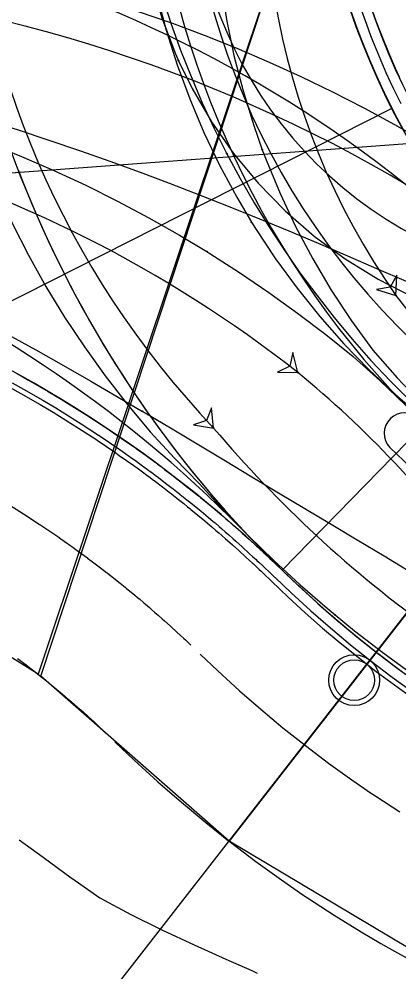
# Model space of a CAD drawing. Extents: x -70 to 701944, y -4 to 666871.
# Drawn here: x 664277 to 664314.2, y 656617.7 to 656711.2 of the extents above; entities that cross this region are included whole.
import ezdxf

# ---------------------------------------------------------------- set-up
doc = ezdxf.new("R2010")
doc.units = 0
for name, color, linetype in [('R_Detour', 7, 'Continuous'), ('R_Draft', 7, 'Continuous'), ('R_Horz Alg', 7, 'Continuous'), ('R_No Plot', 7, 'Continuous'), ('R_Proposed Const Limits', 7, 'Continuous'), ('R_Proposed Road', 7, 'Continuous'), ('R_Striping', 7, 'Continuous'), ('R_Water', 7, 'Continuous'), ('T_Vehicle Path Lt Major', 7, 'Continuous'), ('T_Vehicle Path Lt Minor', 7, 'Continuous'), ('T_Vehicle Path Rt', 7, 'Continuous')]:
    doc.layers.add(name, color=color, linetype=linetype)

msp = doc.modelspace()

# ---------------------------------------------------------------- linework, layer by layer
at = {"layer": 'R_Detour'}
msp.add_line((664253.21, 656573.437), (664334.076, 656677.48), dxfattribs=at)
at = {"layer": 'R_Draft'}
for p, q in [((664069.326, 656680.658), (664381.92, 656703.953)), ((664313.536, 656702.41), (664269.48, 656680.081)), ((664327.896, 656682.867), (664302.771, 656657.085))]:
    msp.add_line(p, q, dxfattribs=at)
for centre, radius, start, end in [((664212.403, 656576.41), 121, 43.65222, 91.5007), ((664218.324, 656570.426), 121, 45.74037, 94.26197), ((664379.542, 656735.865), 110, 223.65222, 298.26588)]:
    msp.add_arc(centre, radius, start, end, dxfattribs=at)
at = {"layer": 'R_Horz Alg'}
msp.add_arc((664379.542, 656735.865), 74, 168.1972, 348.1972, dxfattribs=at)
at = {"layer": 'R_No Plot'}
for points in [[(664279.093, 656646.672), (664306.742, 656730.44), (664379.542, 656735.865), (664297.562, 656630.5)], [(664297.562, 656630.5), (664379.542, 656735.865), (664381.447, 656602.378), (664355.544, 656604.545), (664325.767, 656613.683)], [(664278.845, 656646.888), (664260.297, 656658.426), (664255.216, 656726.6), (664306.744, 656730.444)]]:
    msp.add_lwpolyline(points, close=True, dxfattribs=at)
msp.add_lwpolyline([(664276.906, 656696.3), (664277.274, 656695.357), (664278.186, 656693.121), (664279.175, 656690.852), (664279.828, 656689.424), (664280.34, 656688.34), (664281.415, 656686.155), (664282.55, 656683.978), (664283.211, 656682.762), (664283.887, 656681.553), (664285.121, 656679.431), (664286.395, 656677.355), (664287.038, 656676.345), (664287.897, 656675.029), (664289.288, 656672.981), (664290.691, 656671.016), (664291.291, 656670.203), (664292.351, 656668.8), (664293.894, 656666.839), (664295.418, 656664.992), (664295.952, 656664.363), (664297.228, 656662.896), (664298.86, 656661.096), (664299.862, 656660.03), (664300.015, 656659.87), (664300.64, 656659.222), (664300.999, 656658.854), (664302.379, 656657.47), (664302.753, 656657.105), (664302.905, 656656.957), (664304.359, 656655.568), (664306.071, 656654.001), (664306.408, 656653.7), (664308.153, 656652.176), (664310.104, 656650.55), (664311.823, 656649.182), (664312.275, 656648.831), (664314.162, 656647.402), (664316.208, 656645.926)], dxfattribs=at)
msp.add_circle((664309.835, 656646.293), 2.5, dxfattribs=at)
at = {"layer": 'R_Proposed Const Limits'}
msp.add_lwpolyline([(664276.981, 656630.611), (664279.342, 656628.924), (664282.095, 656626.887), (664282.142, 656626.852), (664284.889, 656624.922), (664287.943, 656623.298), (664290.781, 656621.882), (664291.026, 656621.763), (664294.129, 656620.308), (664297.244, 656618.924), (664299.795, 656617.802), (664300.329, 656617.55)], dxfattribs=at)
at = {"layer": 'R_Proposed Road'}
for points in [[(664309.516, 656711.939), (664310.092, 656710.316), (664310.513, 656709.2), (664310.705, 656708.707), (664311.356, 656707.113), (664312.043, 656705.534), (664312.47, 656704.601), (664312.767, 656703.972), (664313.527, 656702.426), (664314.323, 656700.899)], [(664310.462, 656712.263), (664311.03, 656710.662), (664311.446, 656709.561), (664311.635, 656709.074), (664312.277, 656707.501), (664312.955, 656705.944), (664313.377, 656705.023), (664313.67, 656704.403), (664314.42, 656702.878)], [(664311.409, 656712.586), (664311.969, 656711.007), (664312.378, 656709.921), (664312.566, 656709.441), (664313.199, 656707.89), (664313.868, 656706.354), (664314.283, 656705.446)], [(664311.409, 656712.586), (664311.969, 656711.007), (664312.378, 656709.921), (664312.566, 656709.441), (664313.199, 656707.89), (664313.868, 656706.354), (664314.283, 656705.446)], [(664276.772, 656676.374), (664277.893, 656675.747), (664279.822, 656674.633), (664281.099, 656673.869), (664281.73, 656673.483), (664283.616, 656672.299), (664285.319, 656671.187), (664285.481, 656671.079), (664287.322, 656669.826), (664287.665, 656669.587), (664288.385, 656669.08), (664288.473, 656669.017), (664289.103, 656668.566), (664289.14, 656668.539), (664289.424, 656668.333), (664289.819, 656668.045), (664290.534, 656667.518), (664290.553, 656667.504), (664290.934, 656667.219), (664291.246, 656666.984), (664291.956, 656666.444), (664292.614, 656665.936), (664292.664, 656665.897), (664292.704, 656665.866), (664293.368, 656665.344), (664293.408, 656665.313), (664294.071, 656664.785), (664294.448, 656664.48), (664294.653, 656664.314), (664294.77, 656664.219), (664295.466, 656663.648), (664296.158, 656663.07), (664296.167, 656663.063), (664296.667, 656662.64), (664296.848, 656662.486), (664297.264, 656662.13), (664297.533, 656661.897), (664297.859, 656661.614), (664298.215, 656661.302), (664298.65, 656660.918), (664298.894, 656660.701), (664299.524, 656660.135), (664299.568, 656660.095), (664300.238, 656659.483), (664300.6, 656659.149), (664300.903, 656658.867), (664300.985, 656658.791), (664301.162, 656658.625), (664301.565, 656658.244), (664301.748, 656658.071), (664302.222, 656657.617), (664302.514, 656657.335), (664302.771, 656657.085)], [(664276.285, 656675.489), (664277.396, 656674.868), (664279.309, 656673.763), (664280.575, 656673.005), (664281.201, 656672.623), (664283.071, 656671.448), (664284.76, 656670.346), (664284.92, 656670.239), (664286.746, 656668.996), (664287.086, 656668.759), (664287.8, 656668.256), (664287.888, 656668.194), (664288.512, 656667.747), (664288.549, 656667.72), (664288.831, 656667.516), (664289.223, 656667.23), (664289.931, 656666.708), (664289.95, 656666.694), (664290.328, 656666.411), (664290.637, 656666.178), (664291.341, 656665.642), (664291.994, 656665.138), (664292.043, 656665.1), (664292.083, 656665.069), (664292.742, 656664.552), (664292.781, 656664.521), (664293.438, 656663.997), (664293.813, 656663.695), (664294.016, 656663.53), (664294.132, 656663.436), (664294.822, 656662.869), (664295.509, 656662.297), (664295.517, 656662.29), (664296.013, 656661.871), (664296.192, 656661.718), (664296.605, 656661.364), (664296.872, 656661.134), (664297.195, 656660.853), (664297.549, 656660.543), (664297.98, 656660.163), (664298.221, 656659.948), (664298.846, 656659.386), (664298.89, 656659.347), (664299.554, 656658.74), (664299.914, 656658.408), (664300.214, 656658.128), (664300.295, 656658.053), (664300.47, 656657.888), (664300.87, 656657.511), (664301.051, 656657.339), (664301.521, 656656.889), (664301.811, 656656.609), (664302.066, 656656.362)], [(664276.048, 656675.06), (664277.155, 656674.442), (664279.059, 656673.341), (664280.321, 656672.586), (664280.944, 656672.206), (664282.807, 656671.036), (664284.488, 656669.938), (664284.648, 656669.832), (664286.467, 656668.594), (664286.806, 656668.358), (664287.516, 656667.857), (664287.604, 656667.795), (664288.226, 656667.349), (664288.262, 656667.323), (664288.543, 656667.12), (664288.933, 656666.835), (664289.639, 656666.314), (664289.657, 656666.3), (664290.034, 656666.019), (664290.342, 656665.787), (664291.043, 656665.253), (664291.693, 656664.752), (664291.742, 656664.714), (664291.782, 656664.683), (664292.438, 656664.167), (664292.477, 656664.136), (664293.132, 656663.615), (664293.505, 656663.314), (664293.707, 656663.15), (664293.822, 656663.056), (664294.509, 656662.492), (664295.194, 656661.921), (664295.202, 656661.915), (664295.696, 656661.497), (664295.874, 656661.345), (664296.285, 656660.993), (664296.551, 656660.763), (664296.873, 656660.484), (664297.225, 656660.175), (664297.654, 656659.796), (664297.895, 656659.582), (664298.518, 656659.023), (664298.561, 656658.984), (664299.222, 656658.379), (664299.58, 656658.049), (664299.88, 656657.77), (664299.96, 656657.695), (664300.135, 656657.531), (664300.533, 656657.156), (664300.713, 656656.984), (664301.182, 656656.536), (664301.47, 656656.257), (664301.724, 656656.011)], [(664275.704, 656663.689), (664277.411, 656662.617), (664278.952, 656661.611), (664279.098, 656661.513), (664280.764, 656660.379), (664281.075, 656660.163), (664281.726, 656659.704), (664281.806, 656659.647), (664282.376, 656659.239), (664282.41, 656659.214), (664282.667, 656659.028), (664283.024, 656658.767), (664283.671, 656658.29), (664283.688, 656658.278), (664284.033, 656658.019), (664284.315, 656657.807), (664284.958, 656657.318), (664285.553, 656656.858), (664285.598, 656656.823), (664285.635, 656656.795), (664286.236, 656656.323), (664286.272, 656656.294), (664286.872, 656655.817), (664287.213, 656655.541), (664287.399, 656655.391), (664287.504, 656655.305), (664288.134, 656654.788), (664288.761, 656654.265), (664288.769, 656654.259), (664289.221, 656653.876), (664289.385, 656653.737), (664289.761, 656653.414), (664290.005, 656653.204), (664290.3, 656652.948), (664290.622, 656652.665), (664291.016, 656652.318), (664291.236, 656652.121), (664291.807, 656651.609), (664291.846, 656651.573), (664292.453, 656651.019), (664292.781, 656650.716), (664293.055, 656650.461), (664293.129, 656650.392), (664293.289, 656650.242), (664293.653, 656649.898), (664293.819, 656649.741)], [(664302.775, 656657.081), (664304.331, 656655.595), (664306.219, 656653.866), (664306.252, 656653.837), (664308.147, 656652.182), (664310.113, 656650.544), (664311.957, 656649.076), (664312.118, 656648.951), (664314.158, 656647.406), (664316.234, 656645.908)], [(664302.076, 656656.366), (664303.647, 656654.865), (664305.552, 656653.121), (664305.585, 656653.091), (664307.498, 656651.422), (664309.482, 656649.768), (664311.343, 656648.287), (664311.505, 656648.161), (664313.564, 656646.602), (664315.659, 656645.091)], [(664276.832, 656648.42), (664277.084, 656648.231), (664277.656, 656647.796), (664278.186, 656647.386), (664278.226, 656647.355), (664278.258, 656647.33), (664278.794, 656646.91), (664278.826, 656646.884), (664279.359, 656646.459), (664279.664, 656646.214), (664279.829, 656646.079), (664279.923, 656646.003), (664280.484, 656645.543), (664281.042, 656645.077), (664281.049, 656645.072), (664281.451, 656644.731), (664281.597, 656644.607), (664281.933, 656644.32), (664282.15, 656644.132), (664282.412, 656643.904), (664282.699, 656643.653), (664283.05, 656643.343), (664283.246, 656643.169), (664283.754, 656642.712), (664283.789, 656642.68), (664284.329, 656642.187), (664284.621, 656641.917), (664284.865, 656641.69), (664284.931, 656641.629), (664285.074, 656641.495), (664285.398, 656641.189), (664285.545, 656641.049)], [(664294.749, 656648.846), (664296.468, 656647.203), (664298.553, 656645.294), (664298.59, 656645.261), (664300.683, 656643.434), (664302.855, 656641.624), (664304.892, 656640.002), (664305.069, 656639.865), (664307.323, 656638.158), (664309.616, 656636.504), (664311.534, 656635.181), (664311.947, 656634.904), (664314.314, 656633.358)], [(664286.374, 656640.251), (664288.263, 656638.446), (664290.555, 656636.348), (664290.594, 656636.313), (664292.894, 656634.305), (664295.281, 656632.316), (664297.519, 656630.535), (664297.713, 656630.383), (664300.19, 656628.508), (664302.71, 656626.69), (664304.817, 656625.237), (664305.271, 656624.932), (664307.872, 656623.234), (664310.512, 656621.597), (664312.457, 656620.444), (664313.19, 656620.022), (664315.903, 656618.509), (664318.651, 656617.06)]]:
    msp.add_lwpolyline(points, dxfattribs=at)
for radius in [74, 72]:
    msp.add_circle((664379.542, 656735.865), radius, dxfattribs=at)
for centre, radius, start, end in [((664239.767, 656601.332), 120, 43.90517, 96.392), ((664379.542, 656735.865), 111.5, 225.74023, 298.26588)]:
    msp.add_arc(centre, radius, start, end, dxfattribs=at)
at = {"layer": 'R_Striping'}
for centre, radius, start, end in [((664379.542, 656735.865), 90, 2.50537, 328.76296), ((664379.542, 656735.865), 110, 189.79173, 223.65222), ((664314.775, 656670.526), 2, 44.01638, 223.99605), ((664379.542, 656735.865), 94, 225.22537, 297.18669)]:
    msp.add_arc(centre, radius, start, end, dxfattribs=at)
at = {"layer": 'R_Water'}
msp.add_circle((664309.835, 656646.293), 2, dxfattribs=at)
at = {"layer": 'T_Vehicle Path Lt Major'}
for points in [[(664287.105, 656743.251), (664287.063, 656742.06), (664287.028, 656739.091), (664287.092, 656736.139), (664287.256, 656733.208), (664287.518, 656730.3), (664287.876, 656727.417), (664288.326, 656724.563), (664288.865, 656721.738), (664289.492, 656718.946), (664290.203, 656716.188), (664290.996, 656713.466), (664291.869, 656710.78), (664292.819, 656708.134), (664293.843, 656705.528), (664294.942, 656702.963), (664296.111, 656700.441), (664297.35, 656697.963)], [(664297.197, 656737.475), (664296.967, 656736.062), (664296.512, 656732.512), (664296.224, 656728.944), (664296.106, 656725.366), (664296.157, 656721.787), (664296.377, 656718.214), (664296.766, 656714.655), (664297.322, 656711.119), (664298.046, 656707.613), (664298.934, 656704.144), (664299.985, 656700.722), (664300.817, 656698.358)], [(664297.35, 656697.963), (664298.656, 656695.53), (664300.028, 656693.144), (664301.465, 656690.805), (664302.963, 656688.515), (664304.523, 656686.275), (664306.16, 656684.062), (664307.873, 656681.881), (664309.647, 656679.754), (664311.485, 656677.676), (664313.393, 656675.643), (664315.427, 656673.601), (664317.525, 656671.621), (664319.686, 656669.703), (664321.908, 656667.85), (664324.185, 656666.068), (664324.879, 656665.547)], [(664300.817, 656698.358), (664301.197, 656697.353), (664302.567, 656694.045), (664304.092, 656690.806), (664305.768, 656687.642), (664307.592, 656684.561), (664309.559, 656681.57), (664311.677, 656678.68), (664314.036, 656675.953), (664316.535, 656673.355), (664319.169, 656670.892), (664321.929, 656668.571), (664324.807, 656666.399), (664327.797, 656664.382), (664330.576, 656662.704)], [(664274.803, 656694.32), (664276.285, 656691.132), (664277.887, 656688.002), (664279.604, 656684.935), (664281.435, 656681.934), (664283.378, 656679.004), (664285.43, 656676.149), (664287.587, 656673.372), (664289.846, 656670.679), (664292.206, 656668.073), (664294.661, 656665.557), (664297.024, 656662.978), (664299.459, 656660.467), (664301.965, 656658.027), (664304.539, 656655.658), (664307.178, 656653.362), (664307.983, 656652.689)], [(664307.983, 656652.689), (664309.882, 656651.143), (664312.648, 656649.001), (664315.473, 656646.938)]]:
    msp.add_lwpolyline(points, dxfattribs=at)
for points in [[(664313.936, 656684.041), (664314.021, 656686.039), (664313.361, 656684.859), (664312.028, 656684.64)], [(664296.055, 656671.039), (664295.844, 656673.028), (664295.366, 656671.764), (664294.079, 656671.351)]]:
    msp.add_lwpolyline(points, close=True, dxfattribs=at)
for centre in [(664297.35, 656697.963), (664297.35, 656697.963), (664300.817, 656698.358), (664300.817, 656698.358), (664313.936, 656684.041), (664313.936, 656684.041), (664296.055, 656671.039), (664296.055, 656671.039), (664307.983, 656652.689), (664307.983, 656652.689)]:
    msp.add_circle(centre, 0.0417, dxfattribs=at)
for centre, radius, start, end in [((664379.542, 656735.865), 90, 2.50537, 328.76296), ((664360.448, 656732.213), 88.818, 143.51454, 223.53109), ((664371.814, 656724.662), 70.711, 163.8476, 215.06265), ((664364.469, 656721.982), 63.191, 216.89945, 244.44764), ((664386.927, 656747.772), 118.936, 220.17772, 234.28967)]:
    msp.add_arc(centre, radius, start, end, dxfattribs=at)
at = {"layer": 'T_Vehicle Path Lt Minor'}
for points in [[(664294.146, 656758.043), (664293.146, 656755.072), (664292.132, 656751.74), (664291.221, 656748.379), (664290.413, 656744.991), (664289.709, 656741.579), (664289.111, 656738.148), (664288.618, 656734.7), (664288.301, 656731.218), (664288.407, 656727.651), (664288.677, 656724.092), (664289.111, 656720.55), (664289.709, 656717.031), (664290.47, 656713.543), (664291.39, 656710.095), (664292.47, 656706.692), (664293.706, 656703.343), (664295.095, 656700.054), (664296.635, 656696.833), (664298.323, 656693.687), (664299.776, 656691.229)], [(664303.284, 656753.116), (664303.137, 656752.813), (664301.665, 656749.783), (664300.093, 656746.801), (664298.527, 656743.815), (664296.976, 656740.821), (664295.442, 656737.819), (664293.923, 656734.808), (664292.421, 656731.79), (664290.934, 656728.763), (664289.464, 656725.729), (664288.686, 656722.395), (664289.142, 656718.641), (664289.902, 656714.937), (664290.96, 656711.306), (664292.311, 656707.773), (664292.615, 656707.081)], [(664255.565, 656717.844), (664258.589, 656717.84), (664261.949, 656717.837), (664265.316, 656717.724), (664268.703, 656717.127), (664272.076, 656716.452), (664275.432, 656715.7), (664278.771, 656714.871), (664282.089, 656713.965), (664285.386, 656712.983), (664288.66, 656711.926), (664291.908, 656710.794), (664295.13, 656709.588), (664298.323, 656708.308), (664301.486, 656706.955), (664304.618, 656705.53), (664307.715, 656704.033), (664310.778, 656702.466), (664313.803, 656700.829), (664316.791, 656699.122), (664319.738, 656697.348), (664322.644, 656695.506), (664322.932, 656695.318)], [(664292.615, 656707.081), (664293.945, 656704.362), (664295.851, 656701.095), (664298.017, 656697.993), (664300.428, 656695.078), (664303.069, 656692.368), (664305.921, 656689.883), (664308.967, 656687.637), (664312.185, 656685.647), (664315.554, 656683.926)], [(664255.22, 656706.185), (664258.175, 656705.533), (664261.44, 656704.755), (664264.658, 656703.93), (664267.744, 656703.085), (664270.812, 656702.197), (664273.861, 656701.269), (664276.891, 656700.304), (664279.904, 656699.306), (664282.9, 656698.276), (664285.879, 656697.218), (664288.842, 656696.134), (664291.789, 656695.025), (664294.721, 656693.893), (664297.639, 656692.741), (664300.544, 656691.569), (664303.435, 656690.379), (664306.314, 656689.172), (664309.182, 656687.949), (664312.041, 656686.71), (664314.928, 656685.441), (664317.816, 656684.153), (664318.105, 656684.024)], [(664299.776, 656691.229), (664300.154, 656690.622), (664302.125, 656687.646), (664304.232, 656684.763), (664306.469, 656681.981), (664308.834, 656679.306), (664311.319, 656676.742), (664313.92, 656674.297), (664316.632, 656671.974), (664319.448, 656669.779), (664322.13, 656667.529), (664324.888, 656665.372), (664327.72, 656663.312), (664330.621, 656661.352), (664333.589, 656659.494), (664336.62, 656657.739), (664339.71, 656656.091), (664342.856, 656654.551), (664346.053, 656653.121), (664349.297, 656651.803), (664352.586, 656650.599), (664354.578, 656649.931)]]:
    msp.add_lwpolyline(points, dxfattribs=at)
for centre in [(664292.615, 656707.081), (664292.615, 656707.081), (664299.776, 656691.229), (664299.776, 656691.229)]:
    msp.add_circle(centre, 0.0417, dxfattribs=at)
for centre, radius, start, end in [((664365.46, 656731.727), 72.179, 177.79014, 231.34722), ((664334.986, 656726.121), 41, 180.74076, 260.10999), ((664240.972, 656569.864), 145.31, 54.99473, 82.22421)]:
    msp.add_arc(centre, radius, start, end, dxfattribs=at)
at = {"layer": 'T_Vehicle Path Rt'}
for points in [[(664244.736, 656705.175), (664247.423, 656704.834), (664250.777, 656704.378), (664254.127, 656703.891), (664257.472, 656703.371), (664260.812, 656702.82), (664264.146, 656702.237), (664267.46, 656701.324), (664270.741, 656700.205), (664273.992, 656698.998), (664277.208, 656697.704), (664280.39, 656696.324), (664283.533, 656694.859), (664286.635, 656693.311), (664289.695, 656691.68), (664292.711, 656689.967), (664295.384, 656688.357)], [(664243.738, 656693.388), (664246.274, 656692.651), (664249.426, 656691.673), (664252.553, 656690.631), (664255.649, 656689.524), (664258.712, 656688.349), (664261.738, 656687.107), (664264.66, 656685.824), (664267.515, 656684.491), (664270.334, 656683.105), (664273.121, 656681.673), (664275.878, 656680.204), (664278.61, 656678.704), (664281.319, 656677.181), (664284.007, 656675.638), (664286.679, 656674.081), (664289.071, 656672.672)], [(664295.384, 656688.357), (664295.679, 656688.174), (664298.598, 656686.302), (664301.466, 656684.353), (664304.281, 656682.327), (664307.04, 656680.226), (664309.742, 656678.053), (664312.348, 656675.701), (664314.88, 656673.269), (664317.333, 656670.759), (664319.707, 656668.172), (664321.998, 656665.512), (664324.39, 656663.117), (664324.647, 656662.913)], [(664289.071, 656672.672), (664289.336, 656672.515), (664291.976, 656670.945), (664294.596, 656669.378), (664297.209, 656667.809), (664299.813, 656666.245), (664302.411, 656664.689), (664304.993, 656663.146), (664307.565, 656661.604), (664310.129, 656660.066), (664312.762, 656658.488), (664315.407, 656656.902), (664318.064, 656655.31), (664318.33, 656655.15)]]:
    msp.add_lwpolyline(points, dxfattribs=at)
msp.add_lwpolyline([(664304.303, 656676.498), (664303.806, 656678.435), (664303.517, 656677.115), (664302.304, 656676.52)], close=True, dxfattribs=at)
for centre in [(664295.384, 656688.357), (664295.384, 656688.357), (664304.303, 656676.498), (664304.303, 656676.498), (664289.071, 656672.672), (664289.071, 656672.672)]:
    msp.add_circle(centre, 0.0417, dxfattribs=at)
for centre, radius, start, end in [((664227.318, 656578.362), 124.729, 51.8866, 74.4686), ((664236.084, 656593.834), 107.178, 36.6229, 50.46858)]:
    msp.add_arc(centre, radius, start, end, dxfattribs=at)

doc.saveas('drawing.dxf')
